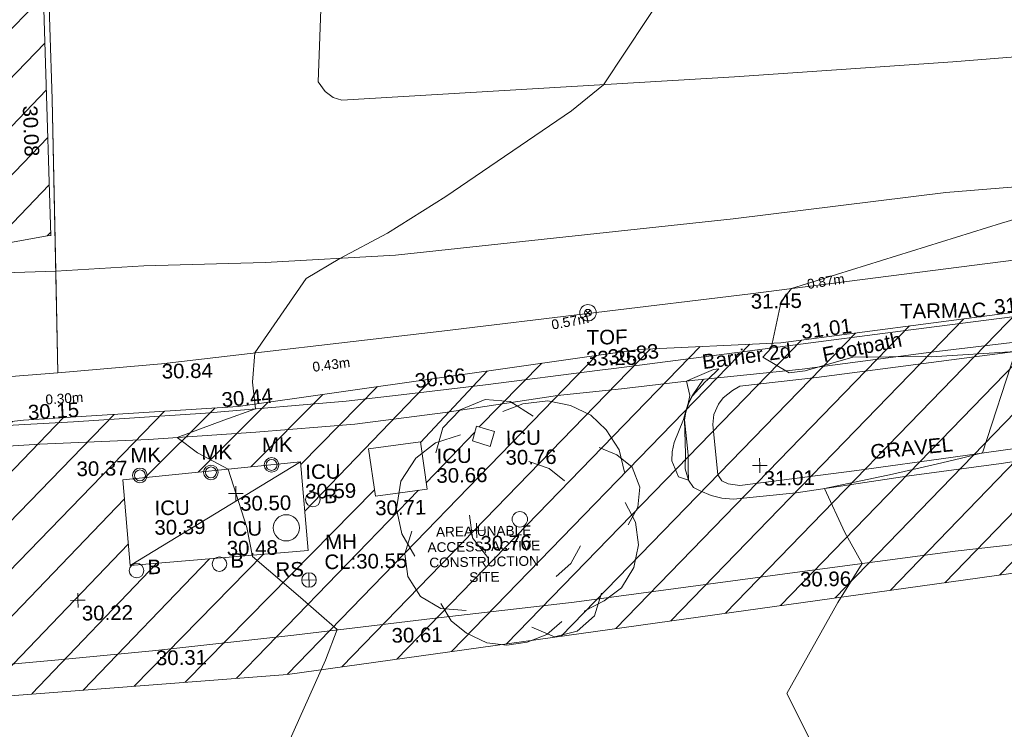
# Model space of a CAD drawing. Header units: millimetres. Extents: x -287732 to 520720, y -88450 to 287754.
# Tile 268 of 383: x 55445 to 80720, y 176463 to 194696. Entities that reach past the tile are written whole.
import ezdxf

# ---------------------------------------------------------------- set-up
doc = ezdxf.new("R2010")
doc.units = ezdxf.units.MM
for name, pattern in [('IMPORT-HIDDEN2 _3_', [4762.5, 3175, -1587.5]), ('IMPORT-UG_ELEC_QLB2 _2_', [2500, 1500, -300.0000000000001, 0, -50, 150, -300.0000000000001, 0, -200]), ('IMPORT-UG_ELEC_STREET LIGHTING_QLB2 _2_', [2700, 1500, -300.0000000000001, 0, -250, 150, -300.0000000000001, 0, -200])]:
    doc.linetypes.add(name, pattern=pattern)
for name, color, linetype, lineweight, true_color in [('00__TOPO__TOP_OF_FENCE_SYMBOL', 7, 'Continuous', 9, 0x666666), ('00_TOPO_CONCRETE', 9, 'Continuous', 9, 0x808080), ('00_TOPO_FENCE', 7, 'Continuous', 9, 0x3f7f4f), ('00_TOPO_FURN_BARRIER_2D', 7, 'Continuous', 9, 0x666666), ('00_TOPO_FURN_BOLLARD', 7, 'Continuous', 9, 0x666666), ('00_TOPO_FURN_MARKER_POST', 7, 'Continuous', 9, 0x666666), ('00_TOPO_FURN_SIGN', 7, 'Continuous', 9, 0x666666), ('00_TOPO_LEVEL_SPOT', 7, 'Continuous', 9, 0x666666), ('00_TOPO_SERV_IC', 5, 'Continuous', 9, 0x0000ff), ('00_TOPO_SERV_MH', 7, 'Continuous', 9, 0x666666), ('00_TOPO_TOP_OF_FENCE', 7, 'Continuous', 9, 0x666666), ('00_TOPO_TREE', 7, 'Continuous', 9, 0x666666), ('00_UAV_FOOTPATH', 7, 'Continuous', 9, 0xa50000), ('00_UAV_FORM_LINES', 7, 'Continuous', 9, 0x666666), ('01_DTM_CONTOUR_MNR', 7, 'Continuous', 9, 0xa5a552), ('12333-PUM-2D-U-0001-C01 - Rev2_REVIT IMPORT_dwg', 7, 'Continuous', 9, 0x767676), ('PUM-CHAMBER EXTENTS', 6, 'IMPORT-HIDDEN2 _3_', 9, 0xff00ff), ('PUM-ELECTRIC-QLB2', 1, 'IMPORT-UG_ELEC_QLB2 _2_', 9, 0xff0000), ('PUM-UNABLE TO SURVEY', 190, 'Continuous', 9, 0x7f00ff)]:
    doc.layers.add(name, color=color, linetype=linetype, lineweight=lineweight, true_color=true_color)
for name, color, linetype, lineweight in [('00_TOPO_ROAD_EDGE', 7, 'Continuous', 9), ('00_TOPO_SURVEY_TEXT', 7, 'Continuous', 9), ('00_UAV_DRIVE_WAY', 7, 'Continuous', 9), ('00_UAV_SURVEY_TEXT', 7, 'Continuous', 9)]:
    doc.layers.add(name, color=color, linetype=linetype, lineweight=lineweight)
doc.styles.add('Arial_1', font='arial.ttf', dxfattribs={"height": 250})
doc.styles.add('Swis721 Lt BT_2', font='swissl.ttf', dxfattribs={"height": 375})
pattern_1 = [(45, (-533641079.65, -725615854.3560001), (-618.7184335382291, 618.7184335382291), [])]

# ---------------------------------------------------------------- blocks, each defined once
blk = doc.blocks.new('12333-PUM-2D-U-0001-C01 - Rev2_REVIT IMPORT_dwg_CONIFEROUS_TREE-2077147-Site Location Plan Proposed')
at = {"layer": '00_TOPO_TREE', "color": 254, "true_color": 0xcccccc, "flags": 128}
for points in [[(533971277.2203673, 725737804.5323569), (533971470.7965402, 725738449.7862662), (533971922.4742767, 725738901.4640027), (533972567.728186, 725739159.5655664), (533973212.9820953, 725739095.0401756), (533973793.7106139, 725738707.8878299)], [(533973019.4059227, 725738836.9386119), (533973535.6090502, 725739030.5147846), (533974180.8629595, 725739095.0401756), (533974761.591478, 725738965.9893936), (533975277.7946056, 725738707.8878299), (533975664.9469511, 725738320.7354842), (533975987.5739058, 725737804.5323569), (533976116.6246876, 725737223.8038384)], [(533970696.4918489, 725735158.9913284), (533970373.8648942, 725735739.7198467), (533970244.8141122, 725736384.9737562), (533970373.8648942, 725737094.7530564), (533970761.0172398, 725737675.4815749), (533971277.2203673, 725738062.6339206), (533971922.4742767, 725738256.2100934)], [(533975471.3707783, 725737869.0577477), (533975923.0485149, 725737675.4815749), (533976310.2008605, 725737352.8546202), (533976503.7770332, 725736836.6514927), (533976439.2516424, 725736320.4483652), (533976181.1500787, 725735868.7706285)], [(533973664.6598321, 725737546.430793), (533974180.8629595, 725737352.8546202), (533974568.0153052, 725737030.2276655)], [(533976116.6246876, 725736449.499147), (533976374.7262514, 725735933.2960196), (533976439.2516424, 725735352.5675011), (533976310.2008605, 725734771.8389827), (533975987.5739058, 725734255.6358552), (533975535.8961693, 725733933.0089004), (533975019.6930417, 725733674.9073366)], [(533972567.728186, 725735094.4659373), (533972180.5758405, 725735610.6690648), (533972116.0504495, 725736191.3975834)], [(533971986.9996676, 725733739.4327277), (533971341.7457582, 725733803.9581187), (533970825.5426308, 725734126.5850734), (533970502.9156761, 725734642.7882007), (533970438.3902851, 725735223.5167193), (533970631.9664578, 725735804.2452377)], [(533974955.1676508, 725735352.5675011), (533974697.0660871, 725734900.8897647), (533974309.9137414, 725734578.2628098)], [(533975471.3707783, 725734126.5850734), (533975277.7946056, 725733545.8565547), (533974826.1168689, 725733158.7042092), (533974245.3883505, 725733029.6534274), (533973664.6598321, 725733287.754991)], [(533974438.9645233, 725733416.805773), (533974051.8121777, 725733094.1788183), (533973535.6090502, 725732900.6026454), (533973019.4059227, 725732836.0772547), (533972503.2027952, 725732900.6026454), (533971986.9996676, 725733158.7042092), (533971599.847322, 725733481.331164), (533971341.7457582, 725733933.0089004)]]:
    blk.add_lwpolyline(points, dxfattribs=at)
at = {"layer": '00_TOPO_TREE', "color": 254, "true_color": 0xcccccc}
blk.add_circle((533973406.5582683, 725736062.3468014), 199.054052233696, dxfattribs=at)
blk = doc.blocks.new('12333-PUM-2D-U-0001-C01 - Rev2_REVIT IMPORT_dwg_MSL_MarkerPost_SYM-2077183-Site Location Plan Proposed')
at = {"layer": '00_TOPO_FURN_MARKER_POST', "color": 254, "true_color": 0xcccccc}
for radius in [499.9079004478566, 374.9309253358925]:
    blk.add_circle((0, 0), radius, dxfattribs=at)
blk = doc.blocks.new('12333-PUM-2D-U-0001-C01 - Rev2_REVIT IMPORT_dwg_MSL_RoadSign_SYM-2077193-Site Location Plan Proposed')
at = {"layer": '00_TOPO_FURN_SIGN', "color": 254, "true_color": 0xcccccc}
for p, q in [((-500.2287617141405, 0), (499.7712382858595, 0)), ((-0.2287617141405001, -500.0000000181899), (-0.2287617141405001, 499.9999999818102))]:
    blk.add_line(p, q, dxfattribs=at)
blk.add_circle((-0.2287617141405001, 0), 500.0000000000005, dxfattribs=at)
blk = doc.blocks.new('12333-PUM-2D-U-0001-C01 - Rev2_REVIT IMPORT_dwg_MM-2077200-Site Location Plan Proposed')
at = {"layer": '00_TOPO_LEVEL_SPOT', "color": 254, "true_color": 0xcccccc, "flags": 128}
for points in [[(0, -500.0000000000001), (0, 0), (-500.0000000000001, 0)], [(500.0000000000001, 0), (0, 0), (0, 500.0000000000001)]]:
    blk.add_lwpolyline(points, dxfattribs=at)
blk = doc.blocks.new('12333-PUM-2D-U-0001-C01 - Rev2_REVIT IMPORT_dwg_MSL_Node_LineworkTOF-2077201-Site Location Plan Proposed')
at = {"layer": '00__TOPO__TOP_OF_FENCE_SYMBOL', "color": 254, "true_color": 0xcccccc, "flags": 128}
for points in [[(165.3591892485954, 165.3591892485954), (0, 0), (-165.3591892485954, 165.3591892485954)], [(165.3591892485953, -165.3591892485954), (0, 0), (-165.3591892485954, -165.3591892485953)]]:
    blk.add_lwpolyline(points, dxfattribs=at)
at = {"layer": '00__TOPO__TOP_OF_FENCE_SYMBOL', "color": 254, "true_color": 0xcccccc}
for radius in [562.5594001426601, 233.853208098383]:
    blk.add_circle((0, 0), radius, dxfattribs=at)
blk = doc.blocks.new('12333-PUM-2D-U-0001-C01 - Rev2_REVIT IMPORT_dwg_MSL_Bollard_2-2077182-Site Location Plan Proposed')
at = {"layer": '00_TOPO_FURN_BOLLARD', "color": 254, "true_color": 0xcccccc}
blk.add_circle((0, 0), 62.50000000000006, dxfattribs=at)
blk = doc.blocks.new('12333-PUM-2D-U-0001-C01 - Rev2_REVIT IMPORT_dwg_MGS62954_T2_Galway_ITM_3d_Rev1-2077680-Site Location Plan Proposed')
at = {"layer": '00_TOPO_CONCRETE', "color": 254, "true_color": 0xcccccc}
for p, q in [((533969556.9000001, 725737944), (533970890.4000002, 725738096.4000002)), ((533970890.4000002, 725738096.4000002), (533971042.8000001, 725736877.2000002)), ((533969556.9000001, 725737944), (533969709.3000001, 725736724.8000002)), ((533967804.3, 725737639.2000002), (533963232.3000001, 725737258.2000002)), ((533963384.7000002, 725735048.4), (533967804.3, 725737639.2000002)), ((533967956.7000002, 725735353.2000002), (533967804.3, 725737639.2000002)), ((533963384.7000002, 725735048.4), (533963232.3000001, 725737258.2000002)), ((533969709.3000001, 725736724.8000002), (533971042.8000001, 725736877.2000002)), ((533963384.7000002, 725735048.4), (533967956.7000002, 725735353.2000002))]:
    blk.add_line(p, q, dxfattribs=at)
at = {"layer": '00_TOPO_FENCE', "color": 254, "true_color": 0xcccccc, "flags": 128}
blk.add_lwpolyline([(534006809.2706339, 725743060.2519976), (534005538.4781243, 725743107.9127105), (534004366.3745478, 725743217.8138762), (533998377.5857408, 725743796.1756512), (533997897.7989847, 725743833.0124608), (533993491.9811647, 725743328.3953872), (533987334.7052383, 725742627.8569608), (533979431.4868201, 725741746.926904), (533971488.8156634, 725740926.3118316), (533964282.7598975, 725740216.9085314), (533961614.7168457, 725740030.2239165), (533961591.1296154, 725747064.6063311), (533961512.3756419, 725752627.0772152), (533961436.1583527, 725758918.7373912)], dxfattribs=at)
at = {"layer": '00_TOPO_FURN_BARRIER_2D', "color": 254, "true_color": 0xcccccc, "flags": 128}
blk.add_lwpolyline([(533955346.604963, 725737057.959149), (533956572.7592944, 725738034.3557676), (533958361.7071884, 725738097.1476696), (533960162.1836315, 725738162.4528657), (533961124.9446958, 725738207.7241664), (533963907.7724986, 725738277.1977878), (533966671.4512367, 725738422.7533034), (533969217.1285473, 725738581.0599633), (533971542.5165303, 725738841.5130454), (533974430.9369752, 725739227.180377), (533976071.5486806, 725739369.5364364), (533977958.4605224, 725739562.1122108), (533980716.1659205, 725739792.538971), (533984042.6812699, 725740171.6048297), (533986842.279775, 725740458.3451859)], dxfattribs=at)
at = {"layer": '00_TOPO_ROAD_EDGE', "color": 254, "true_color": 0xcccccc, "flags": 128}
blk.add_lwpolyline([(533940368.5367368, 725731515.4835081), (533946256.8135034, 725731648.4314787), (533948650.0000001, 725731750.0000001), (533952160.0000001, 725731910.0000001), (533955150.0000001, 725732150), (533958480, 725732440.0000002), (533961506.5973676, 725732662.43695), (533964004.4636054, 725732853.9435135), (533967551.3947252, 725733187.5736139), (533971123.3618879, 725733556.3179882), (533974761.5294393, 725733908.8074641), (533977378.0951932, 725734211.6952543), (533980571.0050802, 725734584.2312124), (533984564.0988555, 725735047.3556432), (533988521.3520471, 725735426.951325)], dxfattribs=at)
at = {"layer": '00_TOPO_SERV_IC', "color": 254, "true_color": 0xcccccc}
for p, q in [((533972338.2000001, 725738477.4000002), (533972223.9000001, 725738096.4)), ((533972338.2000001, 725738477.4000002), (533972795.4, 725738325.0000001)), ((533972223.9000001, 725738096.4), (533972681.1000001, 725737944.0000001)), ((533972795.4, 725738325.0000001), (533972681.1000001, 725737944.0000001))]:
    blk.add_line(p, q, dxfattribs=at)
at = {"layer": '00_TOPO_SERV_MH', "color": 254, "true_color": 0xcccccc}
blk.add_circle((533967409.3649424, 725735947.6967232), 337.3294653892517, dxfattribs=at)
at = {"layer": '00_UAV_DRIVE_WAY', "color": 254, "true_color": 0xcccccc, "flags": 128}
blk.add_lwpolyline([(533961605.9534032, 725742643.7315061), (533958680.9815001, 725742599.3465), (533958759.7690862, 725744672.478354), (533958827.9815001, 725746467.3465), (533958855.6784084, 725749670.5787382)], dxfattribs=at)
at = {"layer": '00_UAV_FOOTPATH', "color": 254, "true_color": 0xcccccc, "flags": 128}
for points in [[(533955602.1075348, 725738505.4317943), (533957497.0245002, 725738589.2155), (533960593.7327984, 725738712.3956746), (533961997.0245003, 725738768.2155001), (533965385.0245001, 725738927.2154999), (533965579.5809857, 725738940.6480108), (533969006.0245, 725739177.2155), (533970558.864163, 725739331.7182724), (533972584.0245, 725739533.2155001), (533975528.4954425, 725739854.3332036), (533975885.0245001, 725739893.2155001), (533979256.0245, 725740274.2155), (533980493.8143904, 725740413.7414287), (533983257.0245001, 725740725.2155), (533985461.2266638, 725740966.1467694), (533987749.0245, 725741216.2154999)], [(533956693.380904, 725739868.4371117), (533958337.0245, 725739829.2155), (533961614.7168457, 725740030.2239164)]]:
    blk.add_lwpolyline(points, dxfattribs=at)
at = {"layer": '00_UAV_FORM_LINES', "color": 254, "true_color": 0xcccccc, "flags": 128}
for points in [[(533990578.8215001, 725773997.3240001), (533984230.8215001, 725774076.3240001), (533977697.8215, 725774284.324), (533972310.8215001, 725774221.324), (533970787.8215, 725774016.324), (533970523.8215001, 725773891.3240001), (533970325.8215001, 725773655.324), (533970125.8215, 725773132.324), (533969316.8215, 725760594.3239999), (533968690.0245001, 725752272.2154999), (533968430.0245, 725747389.2155), (533968601.0245, 725747136.2155), (533968806.0245001, 725746981.2155), (533969024.0245001, 725746908.2155), (533979116.0245, 725747337.2155), (533984721.5935, 725747617.3515), (533992536.5935, 725748109.3515)], [(533961512.3756419, 725752627.0772152), (533961591.1296154, 725747064.6063311), (533961605.9534032, 725742643.7315061), (533961614.7168457, 725740030.2239164), (533964282.7598975, 725740216.9085314), (533971488.8156634, 725740926.3118316), (533979431.4868201, 725741746.926904), (533987334.7052383, 725742627.8569608), (533993491.9811647, 725743328.3953872), (533997897.7989847, 725743833.0124608), (534004884.06134, 725743169.2734714)], [(533961605.9534032, 725742643.7315061), (533963870.5935, 725742744.3515), (533966986.5935, 725742771.3514999), (533970332.5935001, 725742899.3515), (533979013.5935001, 725743688.3514999), (533984489.5935, 725744267.3515), (533990605.5935, 725744658.3515002), (533995896.5935, 725745162.3515), (533998858.5935, 725745161.3515), (534002418.5935, 725744963.3515), (534006330.5935, 725744603.3515), (534009100.5843577, 725744337.8864627)], [(533986197.5935001, 725740149.3515), (533984037.5935, 725739902.3515), (533981082.5935001, 725739576.3515), (533979109.5935001, 725739383.3515), (533978925.5935, 725739279.3515), (533978681.5935, 725739094.3515), (533978560.5935001, 725738932.3515), (533978434.5935, 725738671.3515), (533978398.5935001, 725738408.3515002), (533978506.5935, 725737112.3515), (533978604.5935, 725736959.3515), (533978772.5935, 725736877.3515), (533979064.5935, 725736836.3515), (533982079.5935001, 725737164.3515), (533984554.5935, 725737466.3515002), (533986584.5935, 725737712.3515)], [(533989302.5935001, 725737753.3515), (533985789.5935, 725737276.3515), (533983418.5935, 725737008.3515002), (533980513.5935, 725736616.3515), (533978896.5935, 725736482.3514999), (533978602.5935, 725736513.3515002), (533978325.5935, 725736591.3515002), (533978043.5935, 725736709.3515002), (533977877.5935, 725736802.3515), (533977754.5935, 725736988.3515), (533977676.5935, 725737287.3515), (533977690.5935, 725737672.3515), (533977680.5935001, 725738537.3515002), (533977709.5935, 725738742.3515), (533977779.5935, 725738961.3515002), (533977885.5935, 725739155.3515), (533978186.5921717, 725739581.1743038)]]:
    blk.add_lwpolyline(points, dxfattribs=at)
at = {"layer": '01_DTM_CONTOUR_MNR', "color": 254, "true_color": 0xcccccc, "flags": 128}
for points in [[(533967220, 725730100), (533968355.5195429, 725732532.0380914), (533968670.0000001, 725733310.0000002), (533967739.3112109, 725734154.5856936), (533966530.0000001, 725735230.0000001), (533966400.3287899, 725735972.4392717), (533965940.0000002, 725737480), (533965163.5545723, 725737916.3917904), (533964650.0000001, 725738320.0000002), (533965853.1827372, 725738745.4506283), (533966670.0000001, 725739020.0000001), (533966603.5289306, 725739709.1183748), (533966680.0000002, 725740460.0000001), (533968032.6940547, 725742343.6539867), (533968900.0000001, 725742840.0000001), (533970142.5520082, 725743473.7911816), (533971648.5054961, 725744387.7254529), (533974915.6307662, 725746532.8515124), (533975750, 725747190.0000002), (533977462.1468834, 725749684.7723365)], [(533981580.0000001, 725728560.0000002), (533980180.0000002, 725731470.0000001), (533981529.8207618, 725733779.1679537), (533982170.0000001, 725734770.0000001), (533981740.9411697, 725735578.3814187), (533981240, 725736720.0000002), (533982990.3398765, 725737058.0962827), (533984113.4637913, 725737292.294995), (533984770.2193699, 725737436.2567095), (533985310.0000002, 725737560.0000002), (533986200.0000001, 725740150), (533984040.0000001, 725740053.7500002), (533983884.3694495, 725740065.6068681), (533982029.8526217, 725740081.0690436), (533980797.8378379, 725739744.5945946), (533980386.3093746, 725739705.0228842), (533979717.0066337, 725740119.751244), (533979930.0000002, 725740350), (533980208.2194038, 725741542.7457464), (533980480, 725741870), (533985898.1501166, 725743456.8428904), (533990140.0000001, 725744630.0000001)]]:
    blk.add_lwpolyline(points, dxfattribs=at)
blk.add_lwpolyline([(533977837.5823159, 725739579.5158628), (533978445.8474576, 725739825.3474579), (533978585.0681577, 725739834.7635785), (533978283.8710366, 725739559.5932529), (533978268.0608083, 725739548.3537264), (533978242.8448276, 725739527.1551725), (533978227.4145502, 725739514.2717364), (533977890.0000001, 725739160), (533977790.193727, 725738955.4520297), (533977718.6102134, 725738739.162896), (533977680.0000002, 725738540.0000001), (533977748.4982595, 725737730.9700171), (533977755.6521739, 725737625.1643691), (533977753.3396723, 725737274.095011), (533977750, 725736990), (533977500.6931796, 725737082.4462149), (533977336.9997544, 725737494.7447622), (533977344.7340824, 725737723.1385769), (533977405.0374882, 725737969.0347346), (533977654.5382506, 725738553.1262436), (533977710.0000001, 725738740), (533977780.0000001, 725738960.0000001), (533977829.4663109, 725739166.9846566), (533977750, 725739540)], close=True, dxfattribs=at)
for name, p, xscale, yscale, zscale in [('12333-PUM-2D-U-0001-C01 - Rev2_REVIT IMPORT_dwg_MSL_Node_LineworkTOF-2077201-Site Location Plan Proposed', (533975248.1843972, 725741337.4949636), 0.375, 0.375, 0.375), ('12333-PUM-2D-U-0001-C01 - Rev2_REVIT IMPORT_dwg_MSL_MarkerPost_SYM-2077183-Site Location Plan Proposed', (533965498.8057585, 725737404.0278218), 0.375, 0.375, 0.375), ('12333-PUM-2D-U-0001-C01 - Rev2_REVIT IMPORT_dwg_MSL_MarkerPost_SYM-2077183-Site Location Plan Proposed', (533967058.3858985, 725737569.9872612), 0.375, 0.375, 0.375), ('12333-PUM-2D-U-0001-C01 - Rev2_REVIT IMPORT_dwg_MSL_MarkerPost_SYM-2077183-Site Location Plan Proposed', (533963675.9362462, 725737360.8639466), 0.375, 0.375, 0.375), ('12333-PUM-2D-U-0001-C01 - Rev2_REVIT IMPORT_dwg_MM-2077200-Site Location Plan Proposed', (533979589.2562293, 725737337.8556697), 0.375, 0.375, 0.375), ('12333-PUM-2D-U-0001-C01 - Rev2_REVIT IMPORT_dwg_MM-2077200-Site Location Plan Proposed', (533966129.0698116, 725736852.8297148), 0.375, 0.375, 0.375), ('12333-PUM-2D-U-0001-C01 - Rev2_REVIT IMPORT_dwg_MSL_Bollard_2-2077182-Site Location Plan Proposed', (533968103.1243144, 725736661.6824834), 3, 3, 3), ('12333-PUM-2D-U-0001-C01 - Rev2_REVIT IMPORT_dwg_MM-2077200-Site Location Plan Proposed', (533972291.6089234, 725735796.3648902), 0.375, 0.375, 0.375), ('12333-PUM-2D-U-0001-C01 - Rev2_REVIT IMPORT_dwg_MSL_Bollard_2-2077182-Site Location Plan Proposed', (533963547.0553569, 725734917.3560269), 3, 3, 3), ('12333-PUM-2D-U-0001-C01 - Rev2_REVIT IMPORT_dwg_MSL_Bollard_2-2077182-Site Location Plan Proposed', (533965676.796838, 725735045.6641201), 3, 3, 3), ('12333-PUM-2D-U-0001-C01 - Rev2_REVIT IMPORT_dwg_MSL_RoadSign_SYM-2077193-Site Location Plan Proposed', (533967967.9381413, 725734597.0594503), 0.375, 0.375, 0.375), ('12333-PUM-2D-U-0001-C01 - Rev2_REVIT IMPORT_dwg_MM-2077200-Site Location Plan Proposed', (533962028.5215198, 725734179.4185991), 0.375, 0.375, 0.375)]:
    blk.add_blockref(name, p, dxfattribs=dict(xscale=xscale, yscale=yscale, zscale=zscale))
blk.add_blockref('12333-PUM-2D-U-0001-C01 - Rev2_REVIT IMPORT_dwg_CONIFEROUS_TREE-2077147-Site Location Plan Proposed', (0, 0))
at = {"layer": '00_TOPO_CONCRETE', "color": 251, "true_color": 0x666666, "char_height": 375, "width": 1495.902363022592, "attachment_point": 1, "line_spacing_factor": 1.005061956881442, "style": 'Swis721 Lt BT_2'}
for s, insert in [('30.37', (533962051.6617045, 725737742.989492)), ('30.71', (533969699.248306, 725736605.2119759))]:
    blk.add_mtext(s, dxfattribs=dict(at, insert=insert))
at = {"layer": '00_TOPO_FENCE', "color": 251, "true_color": 0x666666, "insert": (533961208.0574117, 725746916.1011528), "char_height": 375, "width": 1495.902363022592, "attachment_point": 1, "rotation": 271.3647647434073, "line_spacing_factor": 1.005061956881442, "style": 'Swis721 Lt BT_2'}
blk.add_mtext('30.08', dxfattribs=at)
at = {"layer": '00_TOPO_FENCE', "color": 251, "true_color": 0x666666, "char_height": 375, "width": 1495.902363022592, "attachment_point": 1, "line_spacing_factor": 1.005061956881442, "style": 'Swis721 Lt BT_2'}
for s, insert in [('31.45', (533979431.5, 725741742.1296078)), ('30.84', (533964282.8000001, 725740212.1296079))]:
    blk.add_mtext(s, dxfattribs=dict(at, insert=insert))
at = {"layer": '00_TOPO_FURN_BARRIER_2D', "insert": (533978136.5542787, 725740210.8425783), "char_height": 375, "width": 2630.888600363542, "attachment_point": 1, "rotation": 6.409399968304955, "line_spacing_factor": 1.005061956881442, "style": 'Swis721 Lt BT_2'}
blk.add_mtext('Barrier 2d', dxfattribs=at)
at = {"layer": '00_TOPO_FURN_BOLLARD', "char_height": 375, "width": 398.9072968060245, "attachment_point": 1, "line_spacing_factor": 1.005061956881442, "style": 'Swis721 Lt BT_2'}
for insert in [(533968385.8826341, 725736935.8798335), (533965959.5551577, 725735319.86147), (533963829.8136767, 725735191.553377)]:
    blk.add_mtext('B', dxfattribs=dict(at, insert=insert))
at = {"layer": '00_TOPO_FURN_MARKER_POST', "char_height": 375, "width": 907.0392105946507, "attachment_point": 1, "line_spacing_factor": 1.005061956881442, "style": 'Swis721 Lt BT_2'}
for insert in [(533965263.1056109, 725738110.714809), (533966822.6857509, 725738276.6742485), (533963440.2360988, 725738067.5509337)]:
    blk.add_mtext('MK', dxfattribs=dict(at, insert=insert))
at = {"layer": '00_TOPO_FURN_SIGN', "insert": (533967114.1615612, 725735064.5601875), "char_height": 375, "width": 783.5679044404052, "attachment_point": 1, "line_spacing_factor": 1.005061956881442, "style": 'Swis721 Lt BT_2'}
blk.add_mtext('RS', dxfattribs=at)
at = {"layer": '00_TOPO_LEVEL_SPOT', "char_height": 375, "width": 1495.902363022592, "attachment_point": 1, "line_spacing_factor": 1.005061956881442, "style": 'Swis721 Lt BT_2'}
for s, insert in [('31.01', (533979684.3808528, 725737190.5102246)), ('30.50', (533966234.9813807, 725736780.9612086)), ('30.76', (533972386.6808528, 725735649.0102243)), ('30.22', (533962123.5808529, 725734032.0102246))]:
    blk.add_mtext(s, dxfattribs=dict(at, insert=insert))
at = {"layer": '00_TOPO_ROAD_EDGE', "color": 251, "true_color": 0x666666, "char_height": 375, "width": 1495.902363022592, "attachment_point": 1, "line_spacing_factor": 1.005061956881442, "style": 'Swis721 Lt BT_2'}
for s, insert in [('30.96', (533980571, 725734579.4296079)), ('30.61', (533970062.2193586, 725733324.2733417)), ('30.31', (533964004.5000001, 725732849.1296079))]:
    blk.add_mtext(s, dxfattribs=dict(at, insert=insert))
at = {"layer": '00_TOPO_SERV_IC', "color": 251, "true_color": 0x666666, "char_height": 375, "attachment_point": 1, "line_spacing_factor": 1.005061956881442, "style": 'Swis721 Lt BT_2'}
for s, insert, width in [('ICU', (533973080.8145084, 725738344.6041027), 1021.012723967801), ('ICU', (533971297.7926055, 725737909.394342), 1021.012723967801), ('30.76', (533973066.9036835, 725737844.1456752), 1495.902363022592), ('ICU', (533967922.3027304, 725737563.6100063), 1021.012723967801), ('30.66', (533971283.8817804, 725737408.9359143), 1495.902363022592), ('30.59', (533967908.3919055, 725737063.1515785), 1495.902363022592), ('ICU', (533964037.2212585, 725736703.0976142), 1021.012723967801), ('30.39', (533964023.3104335, 725736202.6391864), 1495.902363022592), ('ICU', (533965885.3246334, 725736135.514527), 1021.012723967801), ('30.48', (533965871.4138085, 725735635.0560995), 1495.902363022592)]:
    blk.add_mtext(s, dxfattribs=dict(at, insert=insert, width=width))
at = {"layer": '00_TOPO_SERV_MH', "char_height": 375, "attachment_point": 1, "line_spacing_factor": 1.005061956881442, "style": 'Swis721 Lt BT_2'}
for s, insert, width in [('MH', (533968400.7277728, 725735755.7462296), 949.779278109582), ('CL:30.55', (533968372.9073605, 725735241.3858873), 2440.932744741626)]:
    blk.add_mtext(s, dxfattribs=dict(at, insert=insert, width=width))
at = {"layer": '00_TOPO_SURVEY_TEXT', "color": 251, "true_color": 0x666666, "insert": (533982419.877468, 725737818.469689), "char_height": 375, "width": 2322.210334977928, "attachment_point": 1, "rotation": 4.732693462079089, "line_spacing_factor": 1.005061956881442, "style": 'Swis721 Lt BT_2'}
blk.add_mtext('GRAVEL', dxfattribs=at)
at = {"layer": '00_TOPO_TOP_OF_FENCE', "char_height": 375, "attachment_point": 1, "line_spacing_factor": 1.005061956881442, "style": 'Swis721 Lt BT_2'}
for s, insert, width in [('TOF', (533975205.5916295, 725740892.7192161), 1163.479615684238), ('33.25', (533975177.1869516, 725740353.35208), 1495.902363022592)]:
    blk.add_mtext(s, dxfattribs=dict(at, insert=insert, width=width))
at = {"layer": '00_UAV_FOOTPATH', "color": 251, "true_color": 0x666666, "char_height": 375, "attachment_point": 1, "line_spacing_factor": 1.005061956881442, "style": 'Swis721 Lt BT_2'}
for s, insert, width, rotation in [('31.15', (533985655.9356709, 725741485.6087672), 1495.902363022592, 6.237975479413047), ('31.01', (533980686.7692152, 725740933.8575696), 1495.902363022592, 6.431336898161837), ('Footpath', (533981215.6636623, 725740332.0841197), 2436.183848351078, 10.38475916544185), ('30.83', (533975722.0266271, 725740374.2351607), 1495.902363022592, 6.3678322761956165), ('30.66', (533970758.6040978, 725739849.2666498), 1495.902363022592, 5.682053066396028), ('30.44', (533965794.8769694, 725739451.9209359), 1495.902363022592, 3.9495305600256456), ('30.15', (533960823.8516819, 725739217.1705394), 1495.902363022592, 2.2778978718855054)]:
    blk.add_mtext(s, dxfattribs=dict(at, insert=insert, width=width, rotation=rotation))
at = {"layer": '00_UAV_SURVEY_TEXT', "color": 251, "true_color": 0x666666, "insert": (533983258.8000001, 725741422.6296079), "char_height": 375, "width": 2450.430537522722, "attachment_point": 1, "line_spacing_factor": 1.005061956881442, "style": 'Swis721 Lt BT_2'}
blk.add_mtext('TARMAC', dxfattribs=at)
blk = doc.blocks.new('12333-PUM-2D-U-0001-C01 - Rev2_REVIT IMPORT_dwg-1620468-Site Location Plan Proposed')
at = {"layer": 'PUM-CHAMBER EXTENTS', "true_color": 0xfff4d4}
h = blk.add_hatch(dxfattribs=at)
h.set_pattern_fill('FP_14', style=0, pattern_type=2)
h.set_pattern_definition(pattern_1)
h.paths.add_polyline_path([(291811.3501528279, 124468.6438213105), (306011.3501528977, 125163.6438213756), (309303.3501529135, 126382.6438213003), (310276.3501529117, 133352.6438213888), (309947.3501528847, 136832.6438213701), (307059.3501528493, 139075.6438213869), (304064.350152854, 137236.6438213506), (301560.095729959, 137051.9973635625), (288639.1046682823, 134790.0492880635), (288630.6430382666, 134386.5106701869), (288258.8263998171, 134391.737187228), (288273.3501527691, 133230.6438212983), (288213.5074401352, 133220.9184094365), (288164.3501528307, 131103.6438213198), (291489.3501529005, 131422.6438213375), (291767.656290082, 125412.2684225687)])
h.paths.add_polyline_path([(313541.3501529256, 126587.6438213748), (320416.1456552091, 127718.9519342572), (320290.3501528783, 137135.6438213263), (316922.3501528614, 136404.6438212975), (313381.3501528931, 137134.6438212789), (313031.3501529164, 130202.6438213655), (313364.3812648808, 127842.0409395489)])
h.paths.add_polyline_path([(305922.0501528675, 132148.0438212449), (305930.0306085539, 132605.2438213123), (306188.7501529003, 132605.2438213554), (306180.769697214, 132148.043821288), (306133.2633083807, 132148.0438212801)])
h = blk.add_hatch(dxfattribs=at)
h.set_pattern_fill('FP_14', style=0, pattern_type=2)
h.set_pattern_definition(pattern_1)
h.paths.add_polyline_path([(351699.7223387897, 60394.56140982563), (351708.9931529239, 60906.25732130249), (352393.2163071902, 60898.13015708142), (353041.6677554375, 66223.39089351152), (353206.9931679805, 73966.25732118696), (353982.8594361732, 73952.71452510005), (354317.3501528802, 76699.64382133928), (358888.3501528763, 76111.64382135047), (361222.350152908, 86809.64382132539), (361563.3501529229, 88895.64382133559), (363078.3501529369, 90435.64382137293), (363904.3501529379, 101867.6438212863), (365385.1266995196, 110525.3932341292), (365230.9820148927, 110551.7047199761), (365498.4008083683, 111226.8875165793), (365470.0968050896, 111952.5482150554), (365624.7061381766, 111926.1574136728), (366051.3501529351, 114420.6438213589), (364898.3501528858, 114331.6438213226), (360524.3501529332, 111561.643821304), (356416.7002318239, 111258.678218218), (357929.2858412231, 111182.0907012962), (360544.5530249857, 111349.5624075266), (360546.5568067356, 111049.5690885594), (355314.0187962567, 111014.6190039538), (355309.6134037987, 111177.0234435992), (355277.3501528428, 111174.6438213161), (352644.3501529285, 114141.6438213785), (338239.8330883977, 112460.2766464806), (329804.3501528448, 111555.6438213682), (319532.3501528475, 110592.6438213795), (310517.3501528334, 109863.6438213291), (302620.3501528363, 109581.6438213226), (295825.3501529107, 109566.6438213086), (279813.350152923, 106549.6438213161), (276140.8366145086, 103581.1872824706), (276061.814112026, 103425.8629484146), (271406.8224872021, 105468.1551963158), (271509.3894614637, 105701.9358727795), (267649.3501529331, 107463.6438213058), (260223.350152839, 100640.6438213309), (259796.3501529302, 72682.64382134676), (269496.3501528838, 64316.64382130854), (273776.3501529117, 63665.64382135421), (309011.3501528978, 62955.64382139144), (311037.3501528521, 62074.6438213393), (338250.4136490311, 60841.37633496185), (351699.5658924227, 60394.56660730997)])
h.paths.add_polyline_path([(268358.9909750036, 65556.86419187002), (264596.4920611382, 69167.41490751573), (264804.2082447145, 69383.87273540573), (266581.5988270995, 67470.36930634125), (268566.7072650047, 65773.32227584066), (268393.5501527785, 65592.87780161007)])
h.paths.add_polyline_path([(332379.8871528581, 67575.85382149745), (302320.8871528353, 68122.85382142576), (302332.4158496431, 68783.33241919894), (280169.8095181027, 69186.63780598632), (280330.3604934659, 78384.59702432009), (275960.0958838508, 78464.13017966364), (276108.0612945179, 86595.19465455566), (280450.151176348, 86519.40319374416), (280756.2778082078, 103341.6855813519), (302910.5740271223, 102938.5317815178), (302920.972094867, 103534.2366836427), (310787.9439886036, 103391.077438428), (310815.0515439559, 104880.7045066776), (318228.828162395, 104745.7919744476), (318301.0448391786, 108714.2766025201), (322633.8020448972, 108635.4310593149), (322539.6341878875, 103240.5581443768), (349750.1643799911, 102745.3933022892), (349310.9351529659, 74176.4228213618), (332506.0083566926, 74506.52523825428), (332420.0679097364, 69783.88557772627)])
h.paths.add_polyline_path([(262373.7501529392, 72788.24382127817), (262335.6501529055, 75226.64382126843), (265345.5501529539, 75226.64382127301), (265383.6501528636, 72864.44382129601), (265304.282726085, 72862.43451935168)])
h.paths.add_polyline_path([(261383.1501529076, 75912.44382133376), (261459.3501528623, 80789.24382130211), (267517.2501529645, 80713.04382131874), (267441.0501529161, 75836.24382126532), (261504.349508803, 75910.91930113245)])
h.paths.add_polyline_path([(302573.8228673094, 78329.5292630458), (302592.4407276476, 78963.90062831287), (306343.567266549, 78898.43991812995), (306598.9518629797, 91613.856582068), (302817.47857218, 91689.80612071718), (302824.7189976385, 92271.11380375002), (296640.3411529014, 92395.32482125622), (296360.3411528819, 78454.32482147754), (302538.3452618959, 78330.24181806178)])
h.paths.add_polyline_path([(261840.3501529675, 80865.44382132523), (261687.9501528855, 92981.24382128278), (264050.1501528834, 92981.2438213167), (264202.5501529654, 80865.44382135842), (262112.9041611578, 80865.44382132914)])
h.paths.add_polyline_path([(274664.4282881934, 104261.9875886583), (272430.0401462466, 105281.7542374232), (273799.1437452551, 104582.3695657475), (274486.1144024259, 104328.01044291)])
h.paths.add_polyline_path([(315481.3501528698, 115683.6438212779), (326437.1652111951, 116343.5766866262), (364189.3501528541, 120948.6438212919), (366744.3501529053, 124721.6438213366), (363517.3501528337, 126053.6438213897), (359872.3501529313, 126432.6438213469), (352849.3501528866, 126181.6438212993), (339104.3501528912, 124625.6438213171), (335451.3501528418, 124514.6438212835), (325145.3501528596, 123235.643821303), (319635.3501528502, 122976.6438213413), (314446.3501528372, 122493.6438213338), (313566.3501528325, 118980.6438212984), (313763.6326656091, 118640.9882366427)])
h.paths.add_polyline_path([(322305.0501529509, 119194.0438212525), (322152.6501528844, 121403.8438213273), (326724.6501528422, 121784.8438212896), (326877.0501529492, 119498.8438213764), (323355.1979920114, 119264.0536772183)])
h.paths.add_polyline_path([(328629.650152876, 120870.4438213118), (328477.2501528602, 122089.6438212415), (329810.7501529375, 122242.0438213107), (329963.150152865, 121022.843821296), (328841.381541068, 120894.6416942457)])
h.paths.add_polyline_path([(317352.0501529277, 121480.0438213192), (317352.0501529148, 121861.0438213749), (317618.7501529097, 121856.3885555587), (317618.7501529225, 121480.0438212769), (317362.3608134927, 121480.0438213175)])
h.paths.add_polyline_path([(331601.450152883, 122089.6438213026), (331144.2501529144, 122242.0438212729), (331258.5501528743, 122623.0438212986), (331715.7501528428, 122470.6438213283), (331644.5503212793, 122233.3110493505)])
at = {"layer": 'PUM-UNABLE TO SURVEY', "color": 7, "true_color": 0xfff4d4, "flags": 128}
for points in [[(320416.3501529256, 127703.6438212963), (320290.3501528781, 137135.6438213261), (316922.3501528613, 136404.6438212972), (313381.3501528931, 137134.6438212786), (313031.3501529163, 130202.6438213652), (313541.3501529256, 126587.6438213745), (320420.3501528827, 127719.6438213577)], [(314450.3501529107, 122500.6438213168), (319635.3501528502, 122976.643821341), (325145.3501528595, 123235.6438213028), (335451.3501528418, 124514.6438212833), (339104.3501528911, 124625.6438213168), (352849.3501528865, 126181.6438212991), (359872.3501529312, 126432.6438213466), (363517.3501528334, 126053.6438213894), (366744.3501529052, 124721.6438213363), (364189.3501528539, 120948.6438212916), (326298.3501529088, 116326.6438213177), (315481.3501528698, 115683.6438212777), (313566.3501528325, 118980.6438212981), (314446.3501528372, 122493.6438213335)]]:
    blk.add_lwpolyline(points, dxfattribs=at)
blk.add_blockref('12333-PUM-2D-U-0001-C01 - Rev2_REVIT IMPORT_dwg_MGS62954_T2_Galway_ITM_3d_Rev1-2077680-Site Location Plan Proposed', (-533641079.6498471, -725615854.3561786))
at = {"layer": 'PUM-ELECTRIC-QLB2', "char_height": 250, "width": 1160.025439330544, "attachment_point": 2, "line_spacing_factor": 0.9417779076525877, "style": 'Arial_1'}
for s, insert, rotation in [('0.87m', (340269.8812134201, 126307.3840417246), 7.711536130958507), ('0.57m', (333685.3792038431, 125391.8683794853), 9.51316803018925), ('0.43m', (327542.1354426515, 124390.9327458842), 6.54065296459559), ('0.30m', (320684.0295382, 123643.3300072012), 2.8390331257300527)]:
    blk.add_mtext(s, dxfattribs=dict(at, insert=insert, rotation=rotation))
at = {"layer": 'PUM-UNABLE TO SURVEY', "color": 51, "true_color": 0xffff7f, "insert": (331390.9358164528, 120045.3099411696), "char_height": 250, "width": 3428.043514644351, "attachment_point": 2, "line_spacing_factor": 0.9417779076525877, "style": 'Arial_1'}
blk.add_mtext('AREA UNABLE\\PACCESS, ACTIVE\\PCONSTRUCTION\\PSITE', dxfattribs=at)

msp = doc.modelspace()

# ---------------------------------------------------------------- block references
at = {"layer": '12333-PUM-2D-U-0001-C01 - Rev2_REVIT IMPORT_dwg', "color": 254, "linetype": 'IMPORT-UG_ELEC_STREET LIGHTING_QLB2 _2_', "true_color": 0xffd4d4, "rotation": 0.9999999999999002}
msp.add_blockref('12333-PUM-2D-U-0001-C01 - Rev2_REVIT IMPORT_dwg-1620468-Site Location Plan Proposed', (-261895.0770586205, 55869.5817132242), dxfattribs=at)

doc.saveas('drawing.dxf')
